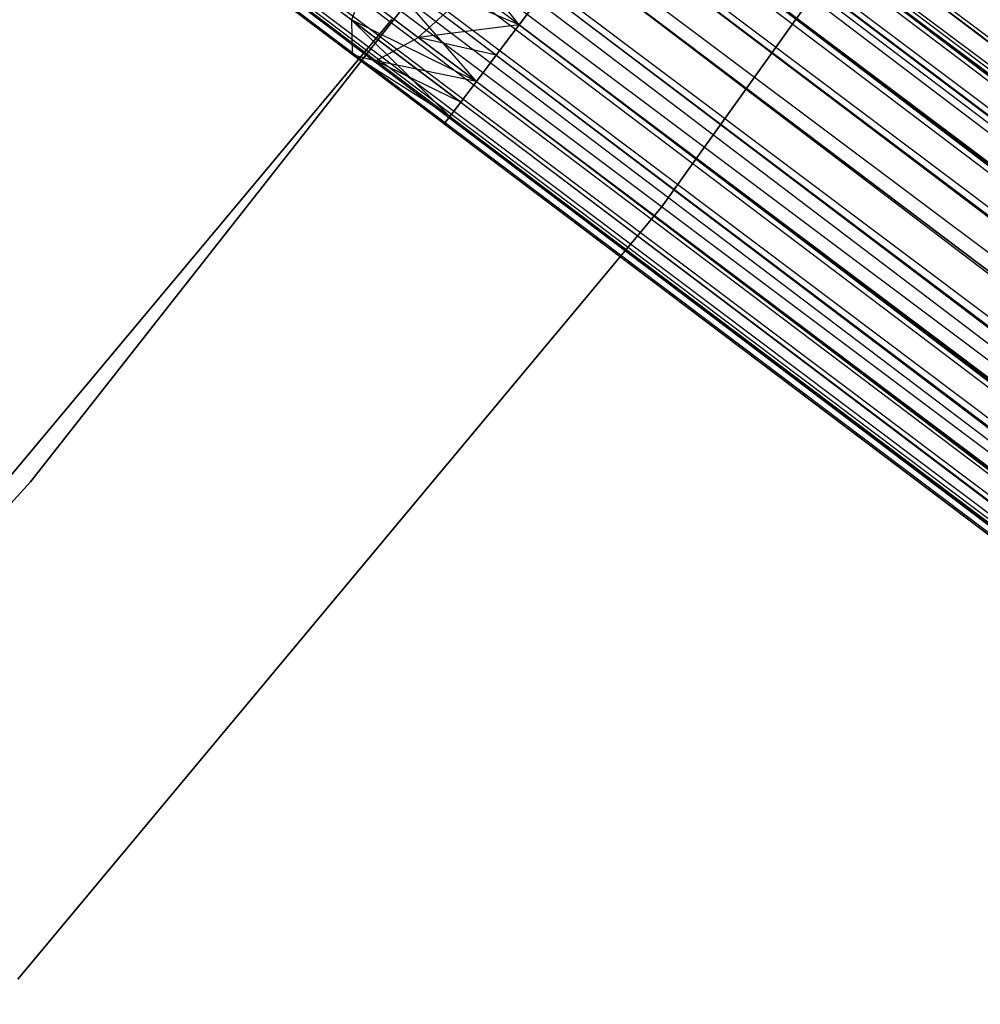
# Model space of a CAD drawing. Extents: x -189 to 189, y -189 to 189.
# Tile 406 of 591: x 47.25 to 51.79, y -42.58 to -37.92. Entities that reach past the tile are written whole.
import ezdxf

# ---------------------------------------------------------------- set-up
doc = ezdxf.new("R2010")
doc.units = 0
doc.header["$LTSCALE"] = 25.4
doc.layers.get('0').update_dxf_attribs({"linetype": 'CONTINUOUS'})

# ---------------------------------------------------------------- blocks, each defined once
blk = doc.blocks.new('CAMELEON-KENAI-C-12244_STL')
at = {"color": 0}
for p, q in [((35.0535, -25.3611, -9), (134.9985, -100.836, -9)), ((35.0535, -25.3611, -9), (134.9985, -100.836, -9)), ((135.0498, -100.7682, -9.809), (35.0535, -25.3611, -10)), ((135.0498, -100.7682, -9.809), (35.0535, -25.3611, -10)), ((34.9795, -25.4591, -8.8309), (134.9985, -100.836, -9)), ((34.9795, -25.4591, -8.8309), (134.9985, -100.836, -9)), ((34.9795, -25.4591, -8.8309), (134.8309, -101.0581, -8.691)), ((34.9795, -25.4591, -8.8309), (134.8309, -101.0581, -8.691)), ((135.0498, -100.7682, -9.809), (34.9795, -25.4591, -10.1691)), ((135.0498, -100.7682, -9.809), (34.9795, -25.4591, -10.1691)), ((134.9245, -100.9341, -10.1691), (34.9795, -25.4591, -10.1691)), ((134.9245, -100.9341, -10.1691), (34.9795, -25.4591, -10.1691)), ((34.8859, -25.5831, -8.691), (134.8309, -101.0581, -8.691)), ((34.8859, -25.5831, -8.691), (134.8309, -101.0581, -8.691)), ((34.8859, -25.5831, -8.691), (134.6019, -101.3612, -8.5219)), ((34.8859, -25.5831, -8.691), (134.6019, -101.3612, -8.5219)), ((134.9245, -100.9341, -10.1691), (34.8859, -25.5831, -10.309)), ((134.9245, -100.9341, -10.1691), (34.8859, -25.5831, -10.309)), ((134.7217, -101.2026, -10.4135), (34.8859, -25.5831, -10.309)), ((134.7217, -101.2026, -10.4135), (34.8859, -25.5831, -10.309)), ((34.7768, -25.7276, -8.5864), (134.6019, -101.3612, -8.5219)), ((34.7768, -25.7276, -8.5864), (134.6019, -101.3612, -8.5219)), ((134.7217, -101.2026, -10.4135), (34.7768, -25.7276, -10.4135)), ((134.7217, -101.2026, -10.4135), (34.7768, -25.7276, -10.4135)), ((134.6019, -101.3612, -8.5219), (34.6569, -25.8863, -8.5219)), ((134.6019, -101.3612, -8.5219), (34.6569, -25.8863, -8.5219)), ((34.6569, -25.8863, -10.4781), (134.7217, -101.2026, -10.4135)), ((34.6569, -25.8863, -10.4781), (134.7217, -101.2026, -10.4135)), ((34.5316, -26.0522, -8.5), (134.4766, -101.5271, -8.5)), ((34.5316, -26.0522, -8.5), (134.4766, -101.5271, -8.5)), ((34.5316, -26.0522, -10.5), (134.4766, -101.5271, -10.5)), ((34.5316, -26.0522, -10.5), (134.4766, -101.5271, -10.5)), ((34.5316, -26.0522, -10.5), (134.7217, -101.2026, -10.4135)), ((34.5316, -26.0522, -10.5), (134.7217, -101.2026, -10.4135)), ((34.4063, -26.2181, -8.5219), (134.3513, -101.6931, -8.5219)), ((34.4063, -26.2181, -8.5219), (134.3513, -101.6931, -8.5219)), ((34.4063, -26.2181, -8.5219), (134.1224, -101.9962, -8.691)), ((34.4063, -26.2181, -8.5219), (134.1224, -101.9962, -8.691)), ((34.4063, -26.2181, -10.4781), (134.4766, -101.5271, -10.5)), ((34.4063, -26.2181, -10.4781), (134.4766, -101.5271, -10.5)), ((134.2315, -101.8517, -10.4135), (34.2865, -26.3768, -10.4135)), ((34.2865, -26.3768, -10.4135), (134.4766, -101.5271, -10.5)), ((134.2315, -101.8517, -10.4135), (34.2865, -26.3768, -10.4135)), ((34.2865, -26.3768, -8.5864), (134.1224, -101.9962, -8.691)), ((34.2865, -26.3768, -8.5864), (134.1224, -101.9962, -8.691)), ((34.2865, -26.3768, -10.4135), (134.4766, -101.5271, -10.5)), ((134.2315, -101.8517, -10.4135), (34.1774, -26.5213, -10.309)), ((134.2315, -101.8517, -10.4135), (34.1774, -26.5213, -10.309)), ((134.1224, -101.9962, -8.691), (34.1774, -26.5213, -8.691)), ((34.1774, -26.5213, -8.691), (133.9547, -102.2182, -9)), ((34.1774, -26.5213, -8.691), (133.9547, -102.2182, -9)), ((134.1224, -101.9962, -8.691), (34.1774, -26.5213, -8.691)), ((134.2315, -101.8517, -10.4135), (34.0838, -26.6452, -10.1691)), ((134.2315, -101.8517, -10.4135), (34.0838, -26.6452, -10.1691)), ((134.0288, -102.1202, -10.1691), (34.0838, -26.6452, -10.1691)), ((134.0288, -102.1202, -10.1691), (34.0838, -26.6452, -10.1691)), ((34.0838, -26.6452, -8.8309), (133.9547, -102.2182, -9)), ((34.0838, -26.6452, -8.8309), (133.9547, -102.2182, -9)), ((134.0288, -102.1202, -10.1691), (34.0097, -26.7433, -10)), ((134.0288, -102.1202, -10.1691), (34.0097, -26.7433, -10)), ((133.9547, -102.2182, -9), (34.0097, -26.7433, -9)), ((133.9547, -102.2182, -9), (34.0097, -26.7433, -9)), ((134.0288, -102.1202, -10.1691), (33.9585, -26.8111, -9.809)), ((134.0288, -102.1202, -10.1691), (33.9585, -26.8111, -9.809)), ((133.9035, -102.2861, -9.809), (33.9585, -26.8111, -9.809)), ((133.9035, -102.2861, -9.809), (33.9585, -26.8111, -9.809)), ((133.8773, -102.3208, -9.3955), (33.9585, -26.8111, -9.191)), ((133.8773, -102.3208, -9.3955), (33.9585, -26.8111, -9.191)), ((133.9547, -102.2182, -9), (33.9585, -26.8111, -9.191)), ((133.9547, -102.2182, -9), (33.9585, -26.8111, -9.191)), ((133.9035, -102.2861, -9.809), (33.9323, -26.8458, -9.6045)), ((133.9035, -102.2861, -9.809), (33.9323, -26.8458, -9.3955)), ((133.9035, -102.2861, -9.809), (33.9323, -26.8458, -9.6045)), ((133.9035, -102.2861, -9.809), (33.9323, -26.8458, -9.3955)), ((133.8773, -102.3208, -9.3955), (33.9323, -26.8458, -9.3955)), ((133.8773, -102.3208, -9.3955), (33.9323, -26.8458, -9.3955)), ((50.2806, -38.809, -160.5), (53.0398, -34.9442, -160.5)), ((53.0398, -34.9442, -170), (50.2806, -38.809, -170)), ((50.2806, -38.809, -160.5), (53.0398, -34.9442, -160.5)), ((53.0398, -34.9442, -170), (50.2806, -38.809, -170)), ((50.1981, -36.4163, -160.5), (47.3007, -40.1073, -160.5)), ((47.3007, -40.1073, -170), (50.1981, -36.4163, -170)), ((47.3007, -40.1073, -170), (50.1981, -36.4163, -170)), ((50.1981, -36.4163, -160.5), (47.3007, -40.1073, -160.5)), ((50.3755, -36.9317, -160), (128.8602, -96.2006, -160)), ((50.3755, -36.9317, -160), (128.8602, -96.2006, -160)), ((50.3755, -36.9317, -159), (128.7862, -96.2987, -158.8309)), ((50.3755, -36.9317, -159), (128.7862, -96.2987, -158.8309)), ((50.3014, -37.0297, -160.1691), (128.6926, -96.4226, -160.309)), ((50.3014, -37.0297, -160.1691), (128.6926, -96.4226, -160.309)), ((50.3014, -37.0297, -160.1691), (128.8602, -96.2006, -160)), ((50.3014, -37.0297, -160.1691), (128.8602, -96.2006, -160)), ((50.3014, -37.0297, -158.8309), (128.7862, -96.2987, -158.8309)), ((50.3014, -37.0297, -158.8309), (128.7862, -96.2987, -158.8309)), ((50.3014, -37.0297, -158.8309), (128.5835, -96.5671, -158.5865)), ((50.3014, -37.0297, -158.8309), (128.5835, -96.5671, -158.5865)), ((50.2078, -37.1537, -160.309), (128.6926, -96.4226, -160.309)), ((50.2078, -37.1537, -160.309), (128.6926, -96.4226, -160.309)), ((50.2078, -37.1537, -158.691), (128.5835, -96.5671, -158.5865)), ((50.2078, -37.1537, -158.691), (128.5835, -96.5671, -158.5865)), ((50.0987, -37.2982, -160.4135), (128.4636, -96.7258, -160.4781)), ((50.0987, -37.2982, -160.4135), (128.4636, -96.7258, -160.4781)), ((50.0987, -37.2982, -160.4135), (128.6926, -96.4226, -160.309)), ((50.0987, -37.2982, -160.4135), (128.6926, -96.4226, -160.309)), ((50.0987, -37.2982, -158.5865), (128.5835, -96.5671, -158.5865)), ((50.0987, -37.2982, -158.5865), (128.5835, -96.5671, -158.5865)), ((50.0987, -37.2982, -158.5865), (128.3383, -96.8917, -158.5)), ((50.0987, -37.2982, -158.5865), (128.3383, -96.8917, -158.5)), ((49.6085, -37.9474, -158.5865), (49.1132, -37.3242, -158.6233)), ((49.6085, -37.9474, -158.5865), (49.1132, -37.3242, -158.6233)), ((49.9789, -37.4569, -160.4781), (128.4636, -96.7258, -160.4781)), ((49.9789, -37.4569, -160.4781), (128.4636, -96.7258, -160.4781)), ((49.9789, -37.4569, -158.5219), (128.3383, -96.8917, -158.5)), ((49.9789, -37.4569, -158.5219), (128.3383, -96.8917, -158.5)), ((48.8153, -37.9239, -159.0852), (48.3342, -37.5606, -159.3349)), ((48.8153, -37.9239, -159.0852), (48.3342, -37.5606, -159.3349)), ((128.3383, -96.8917, -158.5), (49.8536, -37.6228, -158.5)), ((49.8536, -37.6228, -158.5), (128.0932, -97.2163, -158.5865)), ((49.8536, -37.6228, -158.5), (128.0932, -97.2163, -158.5865)), ((49.8536, -37.6228, -160.5), (128.3383, -96.8917, -160.5)), ((49.8536, -37.6228, -160.5), (128.3383, -96.8917, -160.5)), ((128.3383, -96.8917, -158.5), (49.8536, -37.6228, -158.5)), ((48.9192, -37.6537, -158.7867), (48.8153, -37.9239, -159.0852)), ((48.9192, -37.6537, -158.7867), (48.8153, -37.9239, -159.0852)), ((49.4057, -38.2158, -158.8309), (48.9192, -37.6537, -158.7867)), ((49.4994, -38.0918, -158.691), (48.9192, -37.6537, -158.7867)), ((49.4057, -38.2158, -158.8309), (48.9192, -37.6537, -158.7867)), ((49.4994, -38.0918, -158.691), (48.9192, -37.6537, -158.7867)), ((49.6085, -37.9474, -158.5865), (48.9192, -37.6537, -158.7867)), ((49.6085, -37.9474, -158.5865), (48.9192, -37.6537, -158.7867)), ((48.8196, -38.0882, -159.4672), (48.4145, -37.7823, -159.6774)), ((48.8196, -38.0882, -159.4672), (48.4145, -37.7823, -159.6774)), ((49.1308, -38.0082, -160.2145), (48.8747, -37.8148, -160.3474)), ((49.1308, -38.0082, -160.2145), (48.8747, -37.8148, -160.3474)), ((49.1308, -38.0082, -160.2145), (49.3841, -37.7779, -160.4506)), ((49.1308, -38.0082, -160.2145), (49.3841, -37.7779, -160.4506)), ((49.6085, -37.9474, -160.4135), (49.3841, -37.7779, -160.4506)), ((49.6085, -37.9474, -160.4135), (49.3841, -37.7779, -160.4506)), ((49.7283, -37.7887, -158.5219), (49.6085, -37.9474, -158.5865)), ((49.6085, -37.9474, -160.4135), (49.7283, -37.7887, -160.4781)), ((49.6085, -37.9474, -160.4135), (49.7283, -37.7887, -160.4781)), ((49.7283, -37.7887, -158.5219), (49.6085, -37.9474, -158.5865)), ((49.7283, -37.7887, -158.5219), (128.0932, -97.2163, -158.5865)), ((49.7283, -37.7887, -158.5219), (128.0932, -97.2163, -158.5865)), ((49.7283, -37.7887, -160.4781), (128.213, -97.0576, -160.4781)), ((49.7283, -37.7887, -160.4781), (128.213, -97.0576, -160.4781)), ((48.9312, -38.118, -159.8666), (48.6057, -37.8722, -160.0356)), ((48.9312, -38.118, -159.8666), (48.6057, -37.8722, -160.0356)), ((49.0062, -37.9232, -167), (46.0357, -41.4782, -167)), ((46.0357, -41.4782, -168), (49.0062, -37.9232, -168)), ((49.0062, -37.9232, -167), (46.0357, -41.4782, -167)), ((46.0357, -41.4782, -168), (49.0062, -37.9232, -168)), ((49.2804, -38.3817, -159.191), (48.8153, -37.9239, -159.0852)), ((48.8153, -37.9239, -159.0852), (48.8196, -38.0882, -159.4672)), ((49.3317, -38.3139, -159), (48.8153, -37.9239, -159.0852)), ((49.2804, -38.3817, -159.191), (48.8153, -37.9239, -159.0852)), ((49.3317, -38.3139, -159), (48.8153, -37.9239, -159.0852)), ((49.4057, -38.2158, -158.8309), (48.8153, -37.9239, -159.0852)), ((49.4057, -38.2158, -158.8309), (48.8153, -37.9239, -159.0852)), ((48.8153, -37.9239, -159.0852), (48.8196, -38.0882, -159.4672)), ((49.6085, -37.9474, -160.4135), (49.1308, -38.0082, -160.2145)), ((49.6085, -37.9474, -160.4135), (49.1308, -38.0082, -160.2145)), ((49.6085, -37.9474, -158.5865), (49.4994, -38.0918, -158.691)), ((49.4994, -38.0918, -160.309), (49.6085, -37.9474, -160.4135)), ((49.4994, -38.0918, -160.309), (49.6085, -37.9474, -160.4135)), ((49.6085, -37.9474, -158.5865), (49.4994, -38.0918, -158.691)), ((49.6085, -37.9474, -158.5865), (128.0932, -97.2163, -158.5865)), ((49.6085, -37.9474, -158.5865), (128.0932, -97.2163, -158.5865)), ((49.6085, -37.9474, -158.5865), (127.8905, -97.4848, -158.8309)), ((49.6085, -37.9474, -158.5865), (127.8905, -97.4848, -158.8309)), ((49.6085, -37.9474, -160.4135), (127.9841, -97.3608, -160.309)), ((49.6085, -37.9474, -160.4135), (127.9841, -97.3608, -160.309)), ((49.6085, -37.9474, -160.4135), (128.213, -97.0576, -160.4781)), ((49.6085, -37.9474, -160.4135), (128.213, -97.0576, -160.4781)), ((48.9312, -38.118, -159.8666), (49.1308, -38.0082, -160.2145)), ((48.9312, -38.118, -159.8666), (49.1308, -38.0082, -160.2145)), ((49.4994, -38.0918, -160.309), (49.1308, -38.0082, -160.2145)), ((49.4994, -38.0918, -160.309), (49.1308, -38.0082, -160.2145)), ((49.4057, -38.2158, -160.1691), (49.1308, -38.0082, -160.2145)), ((49.4057, -38.2158, -160.1691), (49.1308, -38.0082, -160.2145)), ((49.2542, -38.4164, -159.3955), (48.8196, -38.0882, -159.4672)), ((49.2542, -38.4164, -159.6045), (48.8196, -38.0882, -159.4672)), ((49.2804, -38.3817, -159.809), (48.8196, -38.0882, -159.4672)), ((48.8196, -38.0882, -159.4672), (48.9312, -38.118, -159.8666)), ((49.2804, -38.3817, -159.809), (48.8196, -38.0882, -159.4672)), ((49.2542, -38.4164, -159.6045), (48.8196, -38.0882, -159.4672)), ((49.2542, -38.4164, -159.3955), (48.8196, -38.0882, -159.4672)), ((49.2804, -38.3817, -159.191), (48.8196, -38.0882, -159.4672)), ((49.2804, -38.3817, -159.191), (48.8196, -38.0882, -159.4672)), ((48.8196, -38.0882, -159.4672), (48.9312, -38.118, -159.8666)), ((49.4994, -38.0918, -158.691), (49.4057, -38.2158, -158.8309)), ((49.4057, -38.2158, -160.1691), (49.4994, -38.0918, -160.309)), ((49.4057, -38.2158, -160.1691), (49.4994, -38.0918, -160.309)), ((49.4994, -38.0918, -158.691), (49.4057, -38.2158, -158.8309)), ((49.4994, -38.0918, -158.691), (127.8905, -97.4848, -158.8309)), ((49.4994, -38.0918, -158.691), (127.8905, -97.4848, -158.8309)), ((49.4994, -38.0918, -160.309), (127.9841, -97.3608, -160.309)), ((49.4994, -38.0918, -160.309), (127.9841, -97.3608, -160.309)), ((49.4057, -38.2158, -160.1691), (48.9312, -38.118, -159.8666)), ((49.3317, -38.3139, -160), (48.9312, -38.118, -159.8666)), ((49.4057, -38.2158, -160.1691), (48.9312, -38.118, -159.8666)), ((49.3317, -38.3139, -160), (48.9312, -38.118, -159.8666)), ((49.2804, -38.3817, -159.809), (48.9312, -38.118, -159.8666)), ((49.2804, -38.3817, -159.809), (48.9312, -38.118, -159.8666)), ((49.4057, -38.2158, -158.8309), (49.3317, -38.3139, -159)), ((49.3317, -38.3139, -160), (49.4057, -38.2158, -160.1691)), ((49.3317, -38.3139, -160), (49.4057, -38.2158, -160.1691)), ((49.4057, -38.2158, -158.8309), (49.3317, -38.3139, -159)), ((49.4057, -38.2158, -158.8309), (127.8905, -97.4848, -158.8309)), ((49.4057, -38.2158, -158.8309), (127.8905, -97.4848, -158.8309)), ((49.4057, -38.2158, -158.8309), (127.7652, -97.6507, -159.191)), ((49.4057, -38.2158, -158.8309), (127.7652, -97.6507, -159.191)), ((49.4057, -38.2158, -160.1691), (127.8164, -97.5828, -160)), ((49.4057, -38.2158, -160.1691), (127.8164, -97.5828, -160)), ((49.4057, -38.2158, -160.1691), (127.9841, -97.3608, -160.309)), ((49.4057, -38.2158, -160.1691), (127.9841, -97.3608, -160.309)), ((49.3317, -38.3139, -159), (49.2804, -38.3817, -159.191)), ((49.2804, -38.3817, -159.809), (49.3317, -38.3139, -160)), ((49.2804, -38.3817, -159.809), (49.3317, -38.3139, -160)), ((49.3317, -38.3139, -159), (49.2804, -38.3817, -159.191)), ((49.3317, -38.3139, -159), (127.7652, -97.6507, -159.191)), ((49.3317, -38.3139, -159), (127.7652, -97.6507, -159.191)), ((49.3317, -38.3139, -160), (127.8164, -97.5828, -160)), ((49.3317, -38.3139, -160), (127.8164, -97.5828, -160)), ((49.2804, -38.3817, -159.191), (49.2542, -38.4164, -159.3955)), ((49.2542, -38.4164, -159.6045), (49.2804, -38.3817, -159.809)), ((49.2542, -38.4164, -159.6045), (49.2804, -38.3817, -159.809)), ((49.2804, -38.3817, -159.191), (49.2542, -38.4164, -159.3955)), ((49.2804, -38.3817, -159.191), (127.7652, -97.6507, -159.191)), ((49.2804, -38.3817, -159.191), (127.7652, -97.6507, -159.191)), ((49.2804, -38.3817, -159.191), (127.739, -97.6854, -159.6045)), ((49.2804, -38.3817, -159.191), (127.739, -97.6854, -159.6045)), ((49.2804, -38.3817, -159.809), (127.739, -97.6854, -159.6045)), ((49.2804, -38.3817, -159.809), (127.739, -97.6854, -159.6045)), ((49.2804, -38.3817, -159.809), (127.8164, -97.5828, -160)), ((49.2804, -38.3817, -159.809), (127.8164, -97.5828, -160)), ((49.2542, -38.4164, -159.3955), (127.739, -97.6854, -159.6045)), ((49.2542, -38.4164, -159.3955), (127.739, -97.6854, -159.6045)), ((49.2542, -38.4164, -159.6045), (127.739, -97.6854, -159.6045)), ((49.2542, -38.4164, -159.6045), (127.739, -97.6854, -159.6045)), ((47.2403, -42.4568, -160.5), (50.2806, -38.809, -160.5)), ((50.2806, -38.809, -170), (47.2403, -42.4568, -170)), ((47.2403, -42.4568, -160.5), (50.2806, -38.809, -160.5)), ((50.2806, -38.809, -170), (47.2403, -42.4568, -170)), ((50.2806, -38.809, -160.5), (50.2806, -38.809, -170)), ((50.2806, -38.809, -160.5), (50.2806, -38.809, -170)), ((47.3007, -40.1073, -160.5), (44.1325, -43.5686, -160.5)), ((44.1325, -43.5686, -170), (47.3007, -40.1073, -170)), ((44.1325, -43.5686, -170), (47.3007, -40.1073, -170)), ((47.3007, -40.1073, -160.5), (44.1325, -43.5686, -160.5)), ((47.3007, -40.1073, -170), (47.3007, -40.1073, -160.5)), ((47.3007, -40.1073, -170), (47.3007, -40.1073, -160.5))]:
    blk.add_line(p, q, dxfattribs=at)

msp = doc.modelspace()

# ---------------------------------------------------------------- block references
at = {"color": 0}
msp.add_blockref('CAMELEON-KENAI-C-12244_STL', (0, 0), dxfattribs=at)

doc.saveas('drawing.dxf')
